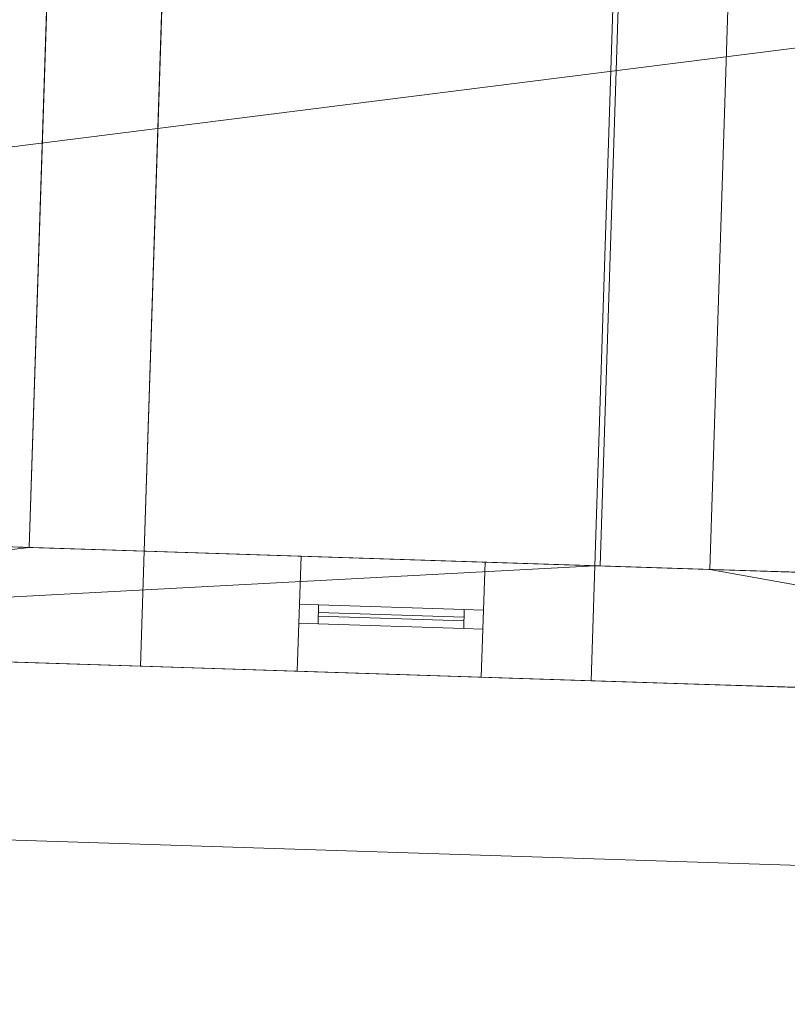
# Model space of a CAD drawing. Header units: millimetres. Extents: x -430348 to -225823, y -86243 to 5084.
# Tile 524 of 656: x -366777 to -364775, y -63005 to -60438. Entities that reach past the tile are written whole.
import ezdxf

# ---------------------------------------------------------------- set-up
doc = ezdxf.new("R2010")
doc.units = ezdxf.units.MM
for name, color, linetype, lineweight in [('A-GLAZ-CURT', 52, 'Continuous', 9), ('A-GLAZ-CWMG', 51, 'Continuous', 9), ('A-ROOF', 132, 'Continuous', 9), ('A-WALL', 113, 'Continuous', 9)]:
    doc.layers.add(name, color=color, linetype=linetype, lineweight=lineweight)

# ---------------------------------------------------------------- blocks, each defined once
blk = doc.blocks.new('System Panel - Glazed-561735-_3D_ Copy 1')
at = {"layer": 'A-GLAZ-CURT', "transparency": 33554471}
mesh = blk.add_polyface(dxfattribs=at)
corners = [(-190, 5), (-190, 5, 1180), (190, 5, 1180), (190, 5)]
mesh.append_faces([[corners[k] for k in face] for face in [(1, 2, 3, 0)]])
mesh = blk.add_polyface(dxfattribs=at)
corners = [(190, -5), (-190, -5), (-190, 5), (190, 5)]
mesh.append_faces([[corners[k] for k in face] for face in [(0, 1, 2, 3)]])
mesh = blk.add_polyface(dxfattribs=at)
corners = [(-190, -5, 1180), (190, -5, 1180), (190, 5, 1180), (-190, 5, 1180)]
mesh.append_faces([[corners[k] for k in face] for face in [(0, 1, 2, 3)]])
mesh = blk.add_polyface(dxfattribs=at)
corners = [(-190, -5), (-190, -5, 1180), (-190, 5, 1180), (-190, 5)]
mesh.append_faces([[corners[k] for k in face] for face in [(0, 1, 2, 3)]])
mesh = blk.add_polyface(dxfattribs=at)
corners = [(190, -5, 1180), (190, -5), (190, 5), (190, 5, 1180)]
mesh.append_faces([[corners[k] for k in face] for face in [(0, 1, 2, 3)]])
mesh = blk.add_polyface(dxfattribs=at)
corners = [(-190, -5), (190, -5), (190, -5, 1180), (-190, -5, 1180)]
mesh.append_faces([[corners[k] for k in face] for face in [(2, 3, 0, 1)]])
blk = doc.blocks.new('Rectangular Mullion - 50mm x 50mm-561743-_3D_ Copy 1')
at = {"layer": 'A-GLAZ-CWMG'}
mesh = blk.add_polyface(dxfattribs=at)
corners = [(0, 25), (-50, 25), (-50, -25), (0, -25)]
mesh.append_faces([[corners[k] for k in face] for face in [(2, 3, 0, 1)]])
mesh = blk.add_polyface(dxfattribs=at)
corners = [(0, 25, -1280), (0, -25, -1280), (-50, -25, -1280), (-50, 25, -1280)]
mesh.append_faces([[corners[k] for k in face] for face in [(0, 1, 2, 3)]])
mesh = blk.add_polyface(dxfattribs=at)
corners = [(-50, 25), (0, 25), (0, 25, -1280), (-50, 25, -1280)]
mesh.append_faces([[corners[k] for k in face] for face in [(3, 0, 1, 2)]])
mesh = blk.add_polyface(dxfattribs=at)
corners = [(-50, -25), (-50, 25), (-50, 25, -1280), (-50, -25, -1280)]
mesh.append_faces([[corners[k] for k in face] for face in [(3, 0, 1, 2)]])
mesh = blk.add_polyface(dxfattribs=at)
corners = [(0, 25), (0, -25), (0, -25, -1280), (0, 25, -1280)]
mesh.append_faces([[corners[k] for k in face] for face in [(3, 0, 1, 2)]])
mesh = blk.add_polyface(dxfattribs=at)
corners = [(0, -25), (-50, -25), (-50, -25, -1280), (0, -25, -1280)]
mesh.append_faces([[corners[k] for k in face] for face in [(3, 0, 1, 2)]])
blk = doc.blocks.new('Rectangular Mullion - 50mm x 50mm-561733-_3D_ Copy 1')
at = {"layer": 'A-GLAZ-CWMG'}
mesh = blk.add_polyface(dxfattribs=at)
corners = [(0, 25), (-50, 25), (-50, -25), (0, -25)]
mesh.append_faces([[corners[k] for k in face] for face in [(3, 0, 1, 2)]])
mesh = blk.add_polyface(dxfattribs=at)
corners = [(0, 25, -380), (0, -25, -380), (-50, -25, -380), (-50, 25, -380)]
mesh.append_faces([[corners[k] for k in face] for face in [(0, 1, 2, 3)]])
mesh = blk.add_polyface(dxfattribs=at)
corners = [(-50, 25), (0, 25), (0, 25, -380), (-50, 25, -380)]
mesh.append_faces([[corners[k] for k in face] for face in [(3, 0, 1, 2)]])
mesh = blk.add_polyface(dxfattribs=at)
corners = [(-50, -25), (-50, 25), (-50, 25, -380), (-50, -25, -380)]
mesh.append_faces([[corners[k] for k in face] for face in [(3, 0, 1, 2)]])
mesh = blk.add_polyface(dxfattribs=at)
corners = [(0, 25), (0, -25), (0, -25, -380), (0, 25, -380)]
mesh.append_faces([[corners[k] for k in face] for face in [(3, 0, 1, 2)]])
mesh = blk.add_polyface(dxfattribs=at)
corners = [(0, -25), (-50, -25), (-50, -25, -380), (0, -25, -380)]
mesh.append_faces([[corners[k] for k in face] for face in [(3, 0, 1, 2)]])
blk = doc.blocks.new('Rectangular Mullion - 50mm x 50mm-561744-_3D_ Copy 1')
at = {"layer": 'A-GLAZ-CWMG'}
mesh = blk.add_polyface(dxfattribs=at)
corners = [(0, 25), (-50, 25), (-50, -25), (0, -25)]
mesh.append_faces([[corners[k] for k in face] for face in [(2, 3, 0, 1)]])
mesh = blk.add_polyface(dxfattribs=at)
corners = [(0, 25, -1280), (0, -25, -1280), (-50, -25, -1280), (-50, 25, -1280)]
mesh.append_faces([[corners[k] for k in face] for face in [(0, 1, 2, 3)]])
mesh = blk.add_polyface(dxfattribs=at)
corners = [(-50, 25), (0, 25), (0, 25, -1280), (-50, 25, -1280)]
mesh.append_faces([[corners[k] for k in face] for face in [(3, 0, 1, 2)]])
mesh = blk.add_polyface(dxfattribs=at)
corners = [(-50, -25), (-50, 25), (-50, 25, -1280), (-50, -25, -1280)]
mesh.append_faces([[corners[k] for k in face] for face in [(3, 0, 1, 2)]])
mesh = blk.add_polyface(dxfattribs=at)
corners = [(0, 25), (0, -25), (0, -25, -1280), (0, 25, -1280)]
mesh.append_faces([[corners[k] for k in face] for face in [(3, 0, 1, 2)]])
mesh = blk.add_polyface(dxfattribs=at)
corners = [(0, -25), (-50, -25), (-50, -25, -1280), (0, -25, -1280)]
mesh.append_faces([[corners[k] for k in face] for face in [(3, 0, 1, 2)]])
blk = doc.blocks.new('Rectangular Mullion - 50mm x 50mm-561734-_3D_ Copy 1')
at = {"layer": 'A-GLAZ-CWMG'}
mesh = blk.add_polyface(dxfattribs=at)
corners = [(0, 25), (-50, 25), (-50, -25), (0, -25)]
mesh.append_faces([[corners[k] for k in face] for face in [(3, 0, 1, 2)]])
mesh = blk.add_polyface(dxfattribs=at)
corners = [(0, 25, -380), (0, -25, -380), (-50, -25, -380), (-50, 25, -380)]
mesh.append_faces([[corners[k] for k in face] for face in [(0, 1, 2, 3)]])
mesh = blk.add_polyface(dxfattribs=at)
corners = [(-50, 25), (0, 25), (0, 25, -380), (-50, 25, -380)]
mesh.append_faces([[corners[k] for k in face] for face in [(3, 0, 1, 2)]])
mesh = blk.add_polyface(dxfattribs=at)
corners = [(-50, -25), (-50, 25), (-50, 25, -380), (-50, -25, -380)]
mesh.append_faces([[corners[k] for k in face] for face in [(3, 0, 1, 2)]])
mesh = blk.add_polyface(dxfattribs=at)
corners = [(0, 25), (0, -25), (0, -25, -380), (0, 25, -380)]
mesh.append_faces([[corners[k] for k in face] for face in [(3, 0, 1, 2)]])
mesh = blk.add_polyface(dxfattribs=at)
corners = [(0, -25), (-50, -25), (-50, -25, -380), (0, -25, -380)]
mesh.append_faces([[corners[k] for k in face] for face in [(3, 0, 1, 2)]])

msp = doc.modelspace()

# ---------------------------------------------------------------- block references
at = {"layer": 'A-GLAZ-CURT', "transparency": 33554471, "rotation": 178.1517832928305}
msp.add_blockref('System Panel - Glazed-561735-_3D_ Copy 1', (-365808.3, -61994.8, 62920.9), dxfattribs=at)
at = {"layer": 'A-GLAZ-CWMG', "extrusion": (0, 0, -1), "rotation": 1.84821670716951}
msp.add_blockref('Rectangular Mullion - 50mm x 50mm-561744-_3D_ Copy 1', (366048.2, -61987, -62870.9), dxfattribs=at)
at = {"layer": 'A-GLAZ-CWMG', "extrusion": (-0.99948, 0.032252, 0), "rotation": 90}
msp.add_blockref('Rectangular Mullion - 50mm x 50mm-561733-_3D_ Copy 1', (73760.5, 64150.9, 363808.6), dxfattribs=at)
at = {"layer": 'A-GLAZ-CWMG', "extrusion": (0.99948, -0.032252, 0), "rotation": 270}
msp.add_blockref('Rectangular Mullion - 50mm x 50mm-561734-_3D_ Copy 1', (-73760.5, 62870.9, -363428.6), dxfattribs=at)
at = {"layer": 'A-GLAZ-CWMG', "rotation": 358.1517832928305}
msp.add_blockref('Rectangular Mullion - 50mm x 50mm-561743-_3D_ Copy 1', (-365568.4, -62002.5, 64150.9), dxfattribs=at)

# ---------------------------------------------------------------- meshes
at = {"layer": 'A-ROOF'}
mesh = msp.add_polyface(dxfattribs=at)
corners = [(-365082.7, -56265.2, 61870.9), (-365263.3, -61862.3, 61870.9), (-366452.1, -61823.9, 61870.9), (-366271.5, -56226.8, 61870.9)]
mesh.append_faces([[corners[k] for k in face] for face in [(1, 2, 3, 0)]])
mesh = msp.add_polyface(dxfattribs=at)
corners = [(-365263.3, -61862.3, 61970.9), (-365082.7, -56265.2, 61970.9), (-366271.5, -56226.8, 61970.9), (-366452.1, -61823.9, 61970.9)]
mesh.append_faces([[corners[k] for k in face] for face in [(2, 3, 0, 1)]])
mesh = msp.add_polyface(dxfattribs=at)
corners = [(-366452.1, -61823.9, 61970.9), (-366271.5, -56226.8, 61970.9), (-366271.5, -56226.8, 61870.9), (-366452.1, -61823.9, 61870.9)]
mesh.append_faces([[corners[k] for k in face] for face in [(0, 1, 2, 3)]])
mesh = msp.add_polyface(dxfattribs=at)
corners = [(-365082.7, -56265.2, 61970.9), (-365263.3, -61862.3, 61970.9), (-365263.3, -61862.3, 61870.9), (-365082.7, -56265.2, 61870.9)]
mesh.append_faces([[corners[k] for k in face] for face in [(1, 2, 3, 0)]])
mesh = msp.add_polyface(dxfattribs=at)
corners = [(-378210, -62209, 64150.9), (-374561.6, -58788.7, 66720.1), (-372358.2, -58859.8, 66720.1), (-372379.3, -59515.3, 66243.6), (-371458.8, -59515.3, 66265.2), (-371438.6, -58889.5, 66720.1), (-360001.2, -59258.6, 66720.1), (-360001.2, -59911.9, 66245.7), (-359143.5, -59956.8, 66233.1), (-359108.4, -59287.4, 66720.1), (-356953.1, -59356.9, 66720.1), (-353532.8, -63005.3, 64150.9)]
mesh.append_faces([[corners[k] for k in face] for face in [(3, 0, 1, 2)]], dxfattribs={"vtx0": -1})
mesh.append_faces([[corners[k] for k in face] for face in [(0, 3, 4, 7)]], dxfattribs={"vtx0": -1, "vtx2": -1, "vtx3": -1})
mesh.append_faces([[corners[k] for k in face] for face in [(10, 11, 8, 9)]], dxfattribs={"vtx1": -1})
mesh.append_faces([[corners[k] for k in face] for face in [(7, 8, 11, 0)]], dxfattribs={"vtx1": -1, "vtx3": -1})
mesh.append_faces([[corners[k] for k in face] for face in [(4, 5, 6, 7)]], dxfattribs={"vtx3": -1})
mesh = msp.add_polyface(dxfattribs=at)
corners = [(-374561.6, -58788.7, 66843.7), (-378210, -62209, 64274.5), (-353532.8, -63005.3, 64274.5), (-356953.1, -59356.9, 66843.7), (-359108.4, -59287.4, 66843.7), (-359143.5, -59956.8, 66356.7), (-360001.2, -59911.9, 66369.3), (-360001.2, -59258.6, 66843.7), (-371438.6, -58889.5, 66843.7), (-371458.8, -59515.3, 66388.8), (-372379.3, -59515.3, 66367.2), (-372358.2, -58859.8, 66843.7)]
mesh.append_faces([[corners[k] for k in face] for face in [(5, 2, 3, 4)]], dxfattribs={"vtx0": -1})
mesh.append_faces([[corners[k] for k in face] for face in [(2, 5, 6, 1)]], dxfattribs={"vtx0": -1, "vtx2": -1})
mesh.append_faces([[corners[k] for k in face] for face in [(0, 1, 10, 11)]], dxfattribs={"vtx1": -1})
mesh.append_faces([[corners[k] for k in face] for face in [(9, 10, 1, 6)]], dxfattribs={"vtx1": -1, "vtx2": -1, "vtx3": -1})
mesh.append_faces([[corners[k] for k in face] for face in [(7, 8, 9, 6)]], dxfattribs={"vtx2": -1})
mesh = msp.add_polyface(dxfattribs=at)
corners = [(-365263.3, -61862.3, 61970.9), (-366452.1, -61823.9, 61970.9), (-366452.1, -61823.9, 61870.9), (-365263.3, -61862.3, 61870.9)]
mesh.append_faces([[corners[k] for k in face] for face in [(1, 2, 3, 0)]])
mesh = msp.add_polyface(dxfattribs=at)
corners = [(-353532.8, -63005.3, 64274.5), (-378210, -62209, 64274.5), (-378210, -62209, 64150.9), (-353532.8, -63005.3, 64150.9)]
mesh.append_faces([[corners[k] for k in face] for face in [(1, 2, 3, 0)]])
at = {"layer": 'A-WALL'}
mesh = msp.add_polyface(dxfattribs=at)
corners = [(-366571.3, -56217.2, 57947.5), (-366751.9, -61814.2, 57947.5), (-366751.9, -61814.2, 61870.9), (-366571.3, -56217.2, 61870.9), (-366686.1, -59775.3, 60149.3), (-366686.1, -59775.3, 61049.3), (-366705.5, -60375, 61049.3), (-366705.5, -60375, 60149.3)]
mesh.append_faces([[corners[k] for k in face] for face in [(5, 3, 4)]], dxfattribs={"vtx0": -1, "vtx1": -1})
mesh.append_faces([[corners[k] for k in face] for face in [(7, 1, 2, 6), (1, 7, 4)]], dxfattribs={"vtx0": -1, "vtx2": -1})
mesh.append_faces([[corners[k] for k in face] for face in [(4, 3, 0, 1)]], dxfattribs={"vtx0": -1, "vtx3": -1})
mesh.append_faces([[corners[k] for k in face] for face in [(2, 3, 5, 6)]], dxfattribs={"vtx1": -1, "vtx3": -1})
mesh = msp.add_polyface(dxfattribs=at)
corners = [(-366271.5, -56226.8, 57947.5), (-366452.1, -61823.9, 57947.5), (-366751.9, -61814.2, 57947.5), (-366571.3, -56217.2, 57947.5)]
mesh.append_faces([[corners[k] for k in face] for face in [(0, 1, 2, 3)]])
mesh = msp.add_polyface(dxfattribs=at)
corners = [(-366452.1, -61823.9, 61870.9), (-366271.5, -56226.8, 61870.9), (-366571.3, -56217.2, 61870.9), (-366751.9, -61814.2, 61870.9)]
mesh.append_faces([[corners[k] for k in face] for face in [(0, 1, 2, 3)]])
mesh = msp.add_polyface(dxfattribs=at)
corners = [(-366452.1, -61823.9, 57947.5), (-366271.5, -56226.8, 57947.5), (-366271.5, -56226.8, 59270.9), (-366271.5, -56226.8, 61870.9), (-366452.1, -61823.9, 61870.9), (-366452.1, -61823.9, 59394), (-366386.3, -59785, 61049.3), (-366386.3, -59785, 60149.3), (-366405.6, -60384.7, 60149.3), (-366405.6, -60384.7, 61049.3)]
mesh.append_faces([[corners[k] for k in face] for face in [(8, 5, 0, 7), (9, 4, 5, 8), (4, 9, 6, 3), (3, 6, 7, 2)]], dxfattribs={"vtx0": -1, "vtx2": -1})
mesh.append_faces([[corners[k] for k in face] for face in [(1, 2, 7, 0)]], dxfattribs={"vtx1": -1, "vtx2": -1})
mesh = msp.add_polyface(dxfattribs=at)
corners = [(-365277.5, -61861.8, 57947.5), (-365277.5, -61861.8, 59394), (-365277.5, -61861.8, 61870.9), (-365096.9, -56264.7, 61870.9), (-365096.9, -56264.7, 59270.9), (-365096.9, -56264.7, 57947.5)]
mesh.append_faces([[corners[k] for k in face] for face in [(3, 4, 1, 2)]], dxfattribs={"vtx1": -1})
mesh.append_faces([[corners[k] for k in face] for face in [(4, 5, 0, 1)]], dxfattribs={"vtx3": -1})
mesh = msp.add_polyface(dxfattribs=at)
corners = [(-364797.1, -56274.4, 57947.5), (-364977.7, -61871.5, 57947.5), (-365277.5, -61861.8, 57947.5), (-365096.9, -56264.7, 57947.5)]
mesh.append_faces([[corners[k] for k in face] for face in [(3, 0, 1, 2)]])
mesh = msp.add_polyface(dxfattribs=at)
corners = [(-364977.7, -61871.5, 61870.9), (-364797.1, -56274.4, 61870.9), (-365096.9, -56264.7, 61870.9), (-365277.5, -61861.8, 61870.9)]
mesh.append_faces([[corners[k] for k in face] for face in [(0, 1, 2, 3)]])
mesh = msp.add_polyface(dxfattribs=at)
corners = [(-364977.7, -61871.5, 57947.5), (-364797.1, -56274.4, 57947.5), (-364797.1, -56274.4, 61870.9), (-364977.7, -61871.5, 61870.9)]
mesh.append_faces([[corners[k] for k in face] for face in [(3, 0, 1, 2)]])
mesh = msp.add_polyface(dxfattribs=at)
corners = [(-362934.4, -62237.6, 57947.5), (-368778.2, -62049, 57947.5), (-368489, -61758.2, 57947.5), (-366751.9, -61814.2, 57947.5), (-366452.1, -61823.9, 57947.5), (-365277.5, -61861.8, 57947.5), (-364977.7, -61871.5, 57947.5), (-363194.7, -61929, 57947.5)]
mesh.append_faces([[corners[k] for k in face] for face in [(2, 3, 1)]], dxfattribs={"vtx1": -1})
mesh.append_faces([[corners[k] for k in face] for face in [(4, 5, 1, 3)]], dxfattribs={"vtx1": -1, "vtx2": -1})
mesh.append_faces([[corners[k] for k in face] for face in [(5, 6, 0, 1)]], dxfattribs={"vtx1": -1, "vtx3": -1})
mesh.append_faces([[corners[k] for k in face] for face in [(6, 7, 0)]], dxfattribs={"vtx2": -1})
mesh = msp.add_polyface(dxfattribs=at)
corners = [(-368778.2, -62049, 64488.1), (-362934.4, -62237.6, 64488.1), (-363194.7, -61929, 64706.1), (-368489, -61758.2, 64706.1)]
mesh.append_faces([[corners[k] for k in face] for face in [(3, 0, 1, 2)]])
mesh = msp.add_polyface(dxfattribs=at)
corners = [(-363194.7, -61929, 57947.5), (-364977.7, -61871.5, 57947.5), (-365277.5, -61861.8, 57947.5), (-366452.1, -61823.9, 57947.5), (-366751.9, -61814.2, 57947.5), (-368489, -61758.2, 57947.5), (-368489, -61758.2, 64706.1), (-363194.7, -61929, 64706.1), (-367082.8, -61803.6, 62870.9), (-367082.8, -61803.6, 64150.9), (-367702.5, -61783.6, 64150.9), (-367702.5, -61783.6, 62870.9), (-365563.6, -61852.6, 62870.9), (-365563.6, -61852.6, 64150.9), (-366043.3, -61837.1, 64150.9), (-366043.3, -61837.1, 62870.9), (-363983.5, -61903.6, 62870.9), (-363983.5, -61903.6, 64150.9), (-364603.2, -61883.6, 64150.9), (-364603.2, -61883.6, 62870.9), (-366882.9, -61810, 59570.9), (-366882.9, -61810, 61870.9), (-367782.4, -61781, 61870.9), (-367782.4, -61781, 59570.9), (-363904.5, -61906.1, 59570.9), (-363904.5, -61906.1, 61870.9), (-364744, -61879, 61870.9), (-364744, -61879, 59570.9), (-365277.5, -61861.8, 59394), (-365277.5, -61861.8, 61870.9), (-366452.1, -61823.9, 61870.9), (-366452.1, -61823.9, 59394)]
mesh.append_faces([[corners[k] for k in face] for face in [(26, 29, 19), (11, 22, 6, 10)]], dxfattribs={"vtx0": -1, "vtx1": -1, "vtx2": -1})
mesh.append_faces([[corners[k] for k in face] for face in [(7, 25, 16, 17), (8, 30, 21, 22), (6, 14, 9, 10)]], dxfattribs={"vtx0": -1, "vtx1": -1, "vtx3": -1})
mesh.append_faces([[corners[k] for k in face] for face in [(0, 24, 25, 7), (1, 27, 24, 0), (29, 26, 27, 28), (19, 12, 13, 18), (7, 13, 14, 6), (22, 11, 8)]], dxfattribs={"vtx0": -1, "vtx2": -1})
mesh.append_faces([[corners[k] for k in face] for face in [(29, 15, 12, 19), (7, 17, 18, 13), (31, 3, 4, 20), (15, 29, 30, 8)]], dxfattribs={"vtx0": -1, "vtx2": -1, "vtx3": -1})
mesh.append_faces([[corners[k] for k in face] for face in [(1, 2, 28, 27)]], dxfattribs={"vtx1": -1, "vtx2": -1, "vtx3": -1})
mesh.append_faces([[corners[k] for k in face] for face in [(19, 16, 25, 26), (31, 28, 2, 3), (30, 31, 20, 21), (23, 20, 4, 5), (22, 23, 5, 6), (14, 15, 8, 9)]], dxfattribs={"vtx1": -1, "vtx3": -1})
mesh = msp.add_polyface(dxfattribs=at)
corners = [(-366452.1, -61823.9, 57947.5), (-366452.1, -61823.9, 59394), (-366452.1, -61823.9, 61870.9), (-366751.9, -61814.2, 61870.9), (-366751.9, -61814.2, 57947.5)]
mesh.append_faces([[corners[k] for k in face] for face in [(1, 3, 4, 0)]], dxfattribs={"vtx0": -1})
mesh.append_faces([[corners[k] for k in face] for face in [(2, 3, 1)]], dxfattribs={"vtx1": -1})
mesh = msp.add_polyface(dxfattribs=at)
corners = [(-365287.2, -62161.7, 59394), (-365277.5, -61861.8, 59394), (-366452.1, -61823.9, 59394), (-366461.8, -62123.8, 59394)]
mesh.append_faces([[corners[k] for k in face] for face in [(0, 1, 2, 3)]])
mesh = msp.add_polyface(dxfattribs=at)
corners = [(-366461.8, -62123.8, 59394), (-366452.1, -61823.9, 59394), (-366452.1, -61823.9, 61870.9), (-366461.8, -62123.8, 61870.9)]
mesh.append_faces([[corners[k] for k in face] for face in [(1, 2, 3, 0)]])
mesh = msp.add_polyface(dxfattribs=at)
corners = [(-365277.5, -61861.8, 61870.9), (-365287.2, -62161.7, 61870.9), (-366461.8, -62123.8, 61870.9), (-366452.1, -61823.9, 61870.9)]
mesh.append_faces([[corners[k] for k in face] for face in [(3, 0, 1, 2)]])
mesh = msp.add_polyface(dxfattribs=at)
corners = [(-365563.6, -61852.6, 64150.9), (-365573.3, -62152.4, 64150.9), (-366053, -62136.9, 64150.9), (-366043.3, -61837.1, 64150.9)]
mesh.append_faces([[corners[k] for k in face] for face in [(0, 1, 2, 3)]])
mesh = msp.add_polyface(dxfattribs=at)
corners = [(-366043.3, -61837.1, 64150.9), (-366053, -62136.9, 64150.9), (-366053, -62136.9, 62870.9), (-366043.3, -61837.1, 62870.9)]
mesh.append_faces([[corners[k] for k in face] for face in [(1, 2, 3, 0)]])
mesh = msp.add_polyface(dxfattribs=at)
corners = [(-365573.3, -62152.4, 62870.9), (-365563.6, -61852.6, 62870.9), (-366043.3, -61837.1, 62870.9), (-366053, -62136.9, 62870.9)]
mesh.append_faces([[corners[k] for k in face] for face in [(3, 0, 1, 2)]])
mesh = msp.add_polyface(dxfattribs=at)
corners = [(-365573.3, -62152.4, 64150.9), (-365563.6, -61852.6, 64150.9), (-365563.6, -61852.6, 62870.9), (-365573.3, -62152.4, 62870.9)]
mesh.append_faces([[corners[k] for k in face] for face in [(2, 3, 0, 1)]])
mesh = msp.add_polyface(dxfattribs=at)
corners = [(-365287.2, -62161.7, 61870.9), (-365277.5, -61861.8, 61870.9), (-365277.5, -61861.8, 59394), (-365287.2, -62161.7, 59394)]
mesh.append_faces([[corners[k] for k in face] for face in [(1, 2, 3, 0)]])
mesh = msp.add_polyface(dxfattribs=at)
corners = [(-364977.7, -61871.5, 57947.5), (-364977.7, -61871.5, 61870.9), (-365277.5, -61861.8, 61870.9), (-365277.5, -61861.8, 59394), (-365277.5, -61861.8, 57947.5)]
mesh.append_faces([[corners[k] for k in face] for face in [(0, 1, 3, 4)]], dxfattribs={"vtx1": -1})
mesh.append_faces([[corners[k] for k in face] for face in [(1, 2, 3)]], dxfattribs={"vtx2": -1})
mesh = msp.add_polyface(dxfattribs=at)
corners = [(-368778.2, -62049, 57947.5), (-362934.4, -62237.6, 57947.5), (-362934.4, -62237.6, 64488.1), (-368778.2, -62049, 64488.1), (-367092.5, -62103.4, 64150.9), (-367092.5, -62103.4, 62870.9), (-367712.2, -62083.4, 62870.9), (-367712.2, -62083.4, 64150.9), (-365573.3, -62152.4, 64150.9), (-365573.3, -62152.4, 62870.9), (-366053, -62136.9, 62870.9), (-366053, -62136.9, 64150.9), (-363993.2, -62203.4, 64150.9), (-363993.2, -62203.4, 62870.9), (-364612.9, -62183.4, 62870.9), (-364612.9, -62183.4, 64150.9), (-366892.6, -62109.9, 61870.9), (-366892.6, -62109.9, 59570.9), (-367792.1, -62080.8, 59570.9), (-367792.1, -62080.8, 61870.9), (-363914.1, -62206, 61870.9), (-363914.1, -62206, 59570.9), (-364753.7, -62178.9, 59570.9), (-364753.7, -62178.9, 61870.9), (-365287.2, -62161.7, 61870.9), (-365287.2, -62161.7, 59394), (-366461.8, -62123.8, 59394), (-366461.8, -62123.8, 61870.9)]
mesh.append_faces([[corners[k] for k in face] for face in [(6, 19, 5), (14, 20, 13)]], dxfattribs={"vtx0": -1, "vtx1": -1})
mesh.append_faces([[corners[k] for k in face] for face in [(16, 27, 5, 19)]], dxfattribs={"vtx0": -1, "vtx1": -1, "vtx2": -1})
mesh.append_faces([[corners[k] for k in face] for face in [(14, 24, 23, 20)]], dxfattribs={"vtx0": -1, "vtx1": -1, "vtx3": -1})
mesh.append_faces([[corners[k] for k in face] for face in [(0, 18, 19, 3), (17, 26, 27, 16), (10, 27, 24, 9), (11, 4, 5), (8, 14, 15)]], dxfattribs={"vtx0": -1, "vtx2": -1})
mesh.append_faces([[corners[k] for k in face] for face in [(3, 7, 4, 11), (1, 21, 22, 25), (14, 8, 9, 24), (2, 12, 13, 20)]], dxfattribs={"vtx0": -1, "vtx2": -1, "vtx3": -1})
mesh.append_faces([[corners[k] for k in face] for face in [(17, 18, 0, 26), (6, 7, 3, 19), (10, 11, 5, 27), (15, 12, 2, 8)]], dxfattribs={"vtx1": -1, "vtx2": -1, "vtx3": -1})
mesh.append_faces([[corners[k] for k in face] for face in [(25, 26, 0, 1), (2, 3, 11, 8), (22, 23, 24, 25), (20, 21, 1, 2)]], dxfattribs={"vtx1": -1, "vtx3": -1})

doc.saveas('drawing.dxf')
